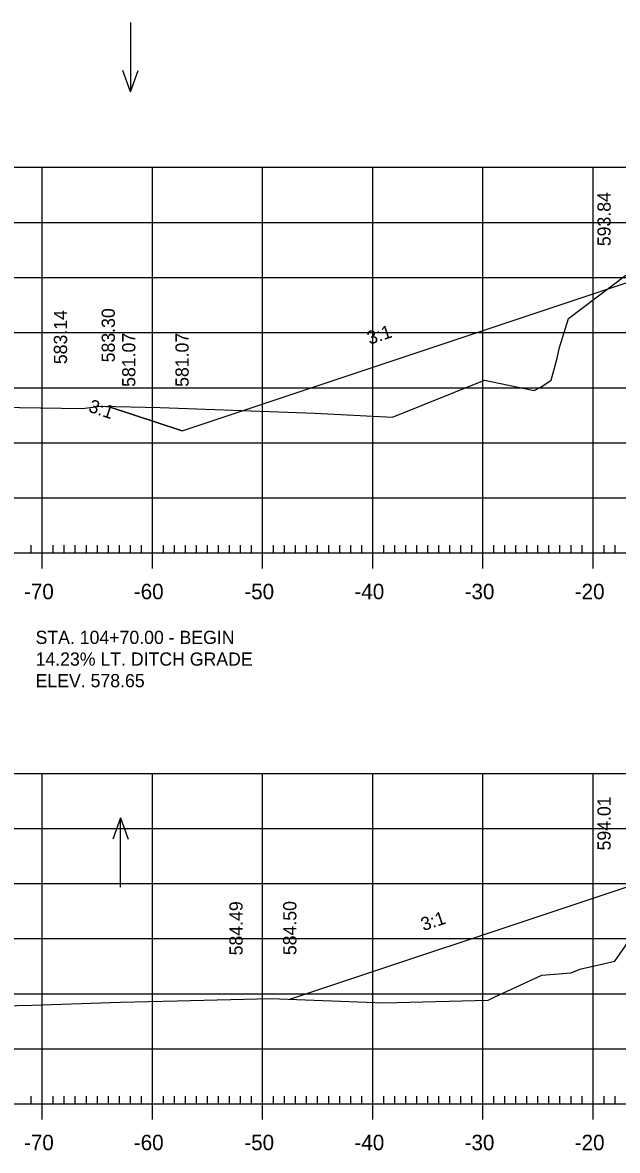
# Model space of a CAD drawing. Extents: x 961436 to 1372525, y 380079 to 2027791.
# Drawn here: x 1371550.7 to 1371604.7, y 380388.2 to 380490.5 of the extents above; entities that cross this region are included whole.
import ezdxf

# ---------------------------------------------------------------- set-up
doc = ezdxf.new("R2010")
doc.units = 0
for name, color, linetype in [('R_Alt Surface', 7, 'Continuous'), ('R_Axis', 7, 'Continuous'), ('R_Axis Annot', 7, 'Continuous'), ('R_Exist Surface', 7, 'Continuous'), ('R_Fin Surface', 7, 'Continuous'), ('R_Fin Surface Annot', 7, 'Continuous'), ('R_Grid', 7, 'Continuous'), ('R_Water Annot', 7, 'Continuous')]:
    doc.layers.add(name, color=color, linetype=linetype)

msp = doc.modelspace()

# ---------------------------------------------------------------- linework, layer by layer
at = {"layer": 'R_Alt Surface'}
msp.add_lwpolyline([(1371565.16, 380453.47), (1371565.16, 380453.47), (1371558.46, 380455.7)], dxfattribs=at)
at = {"layer": 'R_Axis'}
for p, q in [((1371552.47, 380441), (1371552.47, 380443.8)), ((1371562.47, 380441), (1371562.47, 380443.8)), ((1371572.47, 380441), (1371572.47, 380443.8)), ((1371582.47, 380441), (1371582.47, 380443.8)), ((1371592.47, 380441), (1371592.47, 380443.8)), ((1371602.47, 380441), (1371602.47, 380443.8)), ((1371482.47, 380442.4), (1371762.47, 380442.4)), ((1371551.47, 380442.4), (1371551.47, 380443.1)), ((1371553.47, 380442.4), (1371553.47, 380443.1)), ((1371554.47, 380442.4), (1371554.47, 380443.1)), ((1371555.47, 380442.4), (1371555.47, 380443.1)), ((1371556.47, 380442.4), (1371556.47, 380443.1)), ((1371557.47, 380442.4), (1371557.47, 380443.1)), ((1371558.47, 380442.4), (1371558.47, 380443.1)), ((1371559.47, 380442.4), (1371559.47, 380443.1)), ((1371560.47, 380442.4), (1371560.47, 380443.1)), ((1371561.47, 380442.4), (1371561.47, 380443.1)), ((1371563.47, 380442.4), (1371563.47, 380443.1)), ((1371564.47, 380442.4), (1371564.47, 380443.1)), ((1371565.47, 380442.4), (1371565.47, 380443.1)), ((1371566.47, 380442.4), (1371566.47, 380443.1)), ((1371567.47, 380442.4), (1371567.47, 380443.1)), ((1371568.47, 380442.4), (1371568.47, 380443.1)), ((1371569.47, 380442.4), (1371569.47, 380443.1)), ((1371570.47, 380442.4), (1371570.47, 380443.1)), ((1371571.47, 380442.4), (1371571.47, 380443.1)), ((1371573.47, 380442.4), (1371573.47, 380443.1)), ((1371574.47, 380442.4), (1371574.47, 380443.1)), ((1371575.47, 380442.4), (1371575.47, 380443.1)), ((1371576.47, 380442.4), (1371576.47, 380443.1)), ((1371577.47, 380442.4), (1371577.47, 380443.1)), ((1371578.47, 380442.4), (1371578.47, 380443.1)), ((1371579.47, 380442.4), (1371579.47, 380443.1)), ((1371580.47, 380442.4), (1371580.47, 380443.1)), ((1371581.47, 380442.4), (1371581.47, 380443.1)), ((1371583.47, 380442.4), (1371583.47, 380443.1)), ((1371584.47, 380442.4), (1371584.47, 380443.1)), ((1371585.47, 380442.4), (1371585.47, 380443.1)), ((1371586.47, 380442.4), (1371586.47, 380443.1)), ((1371587.47, 380442.4), (1371587.47, 380443.1)), ((1371588.47, 380442.4), (1371588.47, 380443.1)), ((1371589.47, 380442.4), (1371589.47, 380443.1)), ((1371590.47, 380442.4), (1371590.47, 380443.1)), ((1371591.47, 380442.4), (1371591.47, 380443.1)), ((1371593.47, 380442.4), (1371593.47, 380443.1)), ((1371594.47, 380442.4), (1371594.47, 380443.1)), ((1371595.47, 380442.4), (1371595.47, 380443.1)), ((1371596.47, 380442.4), (1371596.47, 380443.1)), ((1371597.47, 380442.4), (1371597.47, 380443.1)), ((1371598.47, 380442.4), (1371598.47, 380443.1)), ((1371599.47, 380442.4), (1371599.47, 380443.1)), ((1371600.47, 380442.4), (1371600.47, 380443.1)), ((1371601.47, 380442.4), (1371601.47, 380443.1)), ((1371603.47, 380442.4), (1371603.47, 380443.1)), ((1371604.47, 380442.4), (1371604.47, 380443.1)), ((1371551.47, 380392.4), (1371551.47, 380393.1)), ((1371552.47, 380391), (1371552.47, 380393.8)), ((1371553.47, 380392.4), (1371553.47, 380393.1)), ((1371554.47, 380392.4), (1371554.47, 380393.1)), ((1371555.47, 380392.4), (1371555.47, 380393.1)), ((1371556.47, 380392.4), (1371556.47, 380393.1)), ((1371557.47, 380392.4), (1371557.47, 380393.1)), ((1371558.47, 380392.4), (1371558.47, 380393.1)), ((1371559.47, 380392.4), (1371559.47, 380393.1)), ((1371560.47, 380392.4), (1371560.47, 380393.1)), ((1371561.47, 380392.4), (1371561.47, 380393.1)), ((1371562.47, 380391), (1371562.47, 380393.8)), ((1371563.47, 380392.4), (1371563.47, 380393.1)), ((1371564.47, 380392.4), (1371564.47, 380393.1)), ((1371565.47, 380392.4), (1371565.47, 380393.1)), ((1371566.47, 380392.4), (1371566.47, 380393.1)), ((1371567.47, 380392.4), (1371567.47, 380393.1)), ((1371568.47, 380392.4), (1371568.47, 380393.1)), ((1371569.47, 380392.4), (1371569.47, 380393.1)), ((1371570.47, 380392.4), (1371570.47, 380393.1)), ((1371571.47, 380392.4), (1371571.47, 380393.1)), ((1371572.47, 380391), (1371572.47, 380393.8)), ((1371573.47, 380392.4), (1371573.47, 380393.1)), ((1371574.47, 380392.4), (1371574.47, 380393.1)), ((1371575.47, 380392.4), (1371575.47, 380393.1)), ((1371576.47, 380392.4), (1371576.47, 380393.1)), ((1371577.47, 380392.4), (1371577.47, 380393.1)), ((1371578.47, 380392.4), (1371578.47, 380393.1)), ((1371579.47, 380392.4), (1371579.47, 380393.1)), ((1371580.47, 380392.4), (1371580.47, 380393.1)), ((1371581.47, 380392.4), (1371581.47, 380393.1)), ((1371582.47, 380391), (1371582.47, 380393.8)), ((1371583.47, 380392.4), (1371583.47, 380393.1)), ((1371584.47, 380392.4), (1371584.47, 380393.1)), ((1371585.47, 380392.4), (1371585.47, 380393.1)), ((1371586.47, 380392.4), (1371586.47, 380393.1)), ((1371587.47, 380392.4), (1371587.47, 380393.1)), ((1371588.47, 380392.4), (1371588.47, 380393.1)), ((1371589.47, 380392.4), (1371589.47, 380393.1)), ((1371590.47, 380392.4), (1371590.47, 380393.1)), ((1371591.47, 380392.4), (1371591.47, 380393.1)), ((1371592.47, 380391), (1371592.47, 380393.8)), ((1371593.47, 380392.4), (1371593.47, 380393.1)), ((1371594.47, 380392.4), (1371594.47, 380393.1)), ((1371595.47, 380392.4), (1371595.47, 380393.1)), ((1371596.47, 380392.4), (1371596.47, 380393.1)), ((1371597.47, 380392.4), (1371597.47, 380393.1)), ((1371598.47, 380392.4), (1371598.47, 380393.1)), ((1371599.47, 380392.4), (1371599.47, 380393.1)), ((1371600.47, 380392.4), (1371600.47, 380393.1)), ((1371601.47, 380392.4), (1371601.47, 380393.1)), ((1371602.47, 380391), (1371602.47, 380393.8)), ((1371603.47, 380392.4), (1371603.47, 380393.1)), ((1371604.47, 380392.4), (1371604.47, 380393.1)), ((1371482.47, 380392.4), (1371762.47, 380392.4))]:
    msp.add_line(p, q, dxfattribs=at)
at = {"layer": 'R_Exist Surface'}
for points in [[(1371542.73, 380455.71), (1371556.12, 380455.5), (1371557.75, 380455.71), (1371563.18, 380455.61), (1371577.2, 380455.1), (1371584.26, 380454.71), (1371592.62, 380458.08), (1371597.14, 380457.13), (1371597.82, 380457.5), (1371598.67, 380458.09), (1371599.18, 380459.96), (1371599.43, 380461.06), (1371600.23, 380463.69), (1371605.44, 380467.62)], [(1371548.79, 380401.29), (1371551.52, 380401.36), (1371559.57, 380401.63), (1371564.72, 380401.75), (1371573.22, 380401.96), (1371583.48, 380401.57), (1371592.95, 380401.81), (1371593.56, 380402.12), (1371597.83, 380404.09), (1371600.48, 380404.3), (1371601.27, 380404.64), (1371604.44, 380405.36), (1371609.45, 380412.51)]]:
    msp.add_lwpolyline(points, dxfattribs=at)
at = {"layer": 'R_Fin Surface'}
for points in [[(1371558.46, 380455.7), (1371565.16, 380453.47), (1371603.47, 380466.24), (1371608.14, 380467.79), (1371611.47, 380468.9), (1371613.47, 380468.98), (1371622.47, 380469.16), (1371631.47, 380468.98), (1371633.47, 380468.9), (1371636.8, 380467.79), (1371641.47, 380466.24), (1371678.15, 380454), (1371682.11, 380452.69)], [(1371574.94, 380401.9), (1371603.47, 380411.4), (1371608.14, 380412.96), (1371611.47, 380414.07), (1371613.47, 380414.15), (1371622.47, 380414.33), (1371631.47, 380414.15), (1371633.47, 380414.07), (1371636.8, 380412.96), (1371641.47, 380411.4), (1371663.81, 380403.96)]]:
    msp.add_lwpolyline(points, dxfattribs=at)
at = {"layer": 'R_Grid'}
for p, q in [((1371482.47, 380477.4), (1371762.47, 380477.4)), ((1371552.47, 380442.4), (1371552.47, 380477.4)), ((1371562.47, 380442.4), (1371562.47, 380477.4)), ((1371572.47, 380442.4), (1371572.47, 380477.4)), ((1371582.47, 380442.4), (1371582.47, 380477.4)), ((1371592.47, 380442.4), (1371592.47, 380477.4)), ((1371602.47, 380442.4), (1371602.47, 380477.4)), ((1371482.47, 380472.4), (1371762.47, 380472.4)), ((1371482.47, 380467.4), (1371762.47, 380467.4)), ((1371482.47, 380462.4), (1371762.47, 380462.4)), ((1371482.47, 380457.4), (1371762.47, 380457.4)), ((1371482.47, 380452.4), (1371762.47, 380452.4)), ((1371482.47, 380447.4), (1371762.47, 380447.4)), ((1371482.47, 380442.4), (1371762.47, 380442.4)), ((1371482.47, 380422.4), (1371762.47, 380422.4)), ((1371552.47, 380392.4), (1371552.47, 380422.4)), ((1371562.47, 380392.4), (1371562.47, 380422.4)), ((1371572.47, 380392.4), (1371572.47, 380422.4)), ((1371582.47, 380392.4), (1371582.47, 380422.4)), ((1371592.47, 380392.4), (1371592.47, 380422.4)), ((1371602.47, 380392.4), (1371602.47, 380422.4)), ((1371482.47, 380417.4), (1371762.47, 380417.4)), ((1371482.47, 380412.4), (1371762.47, 380412.4)), ((1371482.47, 380407.4), (1371762.47, 380407.4)), ((1371482.47, 380402.4), (1371762.47, 380402.4)), ((1371482.47, 380397.4), (1371762.47, 380397.4)), ((1371482.47, 380392.4), (1371762.47, 380392.4))]:
    msp.add_line(p, q, dxfattribs=at)
at = {"layer": 'R_Water Annot'}
for p, q in [((1371560.47, 380490.53), (1371560.47, 380484.25)), ((1371560.47, 380484.25), (1371559.77, 380486.17)), ((1371560.47, 380484.25), (1371561.17, 380486.17)), ((1371559.58, 380418.36), (1371558.88, 380416.44)), ((1371559.58, 380412.07), (1371559.58, 380418.36)), ((1371559.58, 380418.36), (1371560.28, 380416.44))]:
    msp.add_line(p, q, dxfattribs=at)

# ---------------------------------------------------------------- texts
at = {"layer": 'R_Axis Annot'}
for s, p in [('-70', (1371550.81, 380438.2)), ('-60', (1371560.78, 380438.2)), ('-50', (1371570.81, 380438.2)), ('-40', (1371580.81, 380438.2)), ('-30', (1371590.81, 380438.2)), ('-20', (1371600.81, 380438.2)), ('-70', (1371550.81, 380388.2)), ('-60', (1371560.78, 380388.2)), ('-50', (1371570.81, 380388.2)), ('-40', (1371580.81, 380388.2)), ('-30', (1371590.81, 380388.2)), ('-20', (1371600.81, 380388.2))]:
    msp.add_text(s, height=1.4, dxfattribs=at).set_placement(p)
at = {"layer": 'R_Fin Surface Annot'}
for s, rotation, p in [('593.84', 90, (1371604.07, 380470.24)), ('583.14', 90, (1371554.72, 380459.53)), ('583.30', 90, (1371559.06, 380459.7)), ('3:1', 18.4349, (1371582.2, 380461.29)), ('581.07', 90, (1371560.92, 380457.47)), ('581.07', 90, (1371565.76, 380457.47)), ('3:1', 341.5651, (1371556.59, 380455.24)), ('594.01', 90, (1371604.07, 380415.4)), ('584.49', 90, (1371570.66, 380405.88)), ('584.50', 90, (1371575.54, 380405.9)), ('3:1', 18.4349, (1371587.07, 380408.08))]:
    msp.add_text(s, height=1.2, rotation=rotation, dxfattribs=at).set_placement(p)
for s, p in [('STA. 104+70.00 - BEGIN', (1371551.86, 380434.14)), ('14.23% LT. DITCH GRADE', (1371551.86, 380432.17)), ('ELEV. 578.65', (1371551.86, 380430.21))]:
    msp.add_text(s, height=1.2, dxfattribs=at).set_placement(p)

doc.saveas('drawing.dxf')
